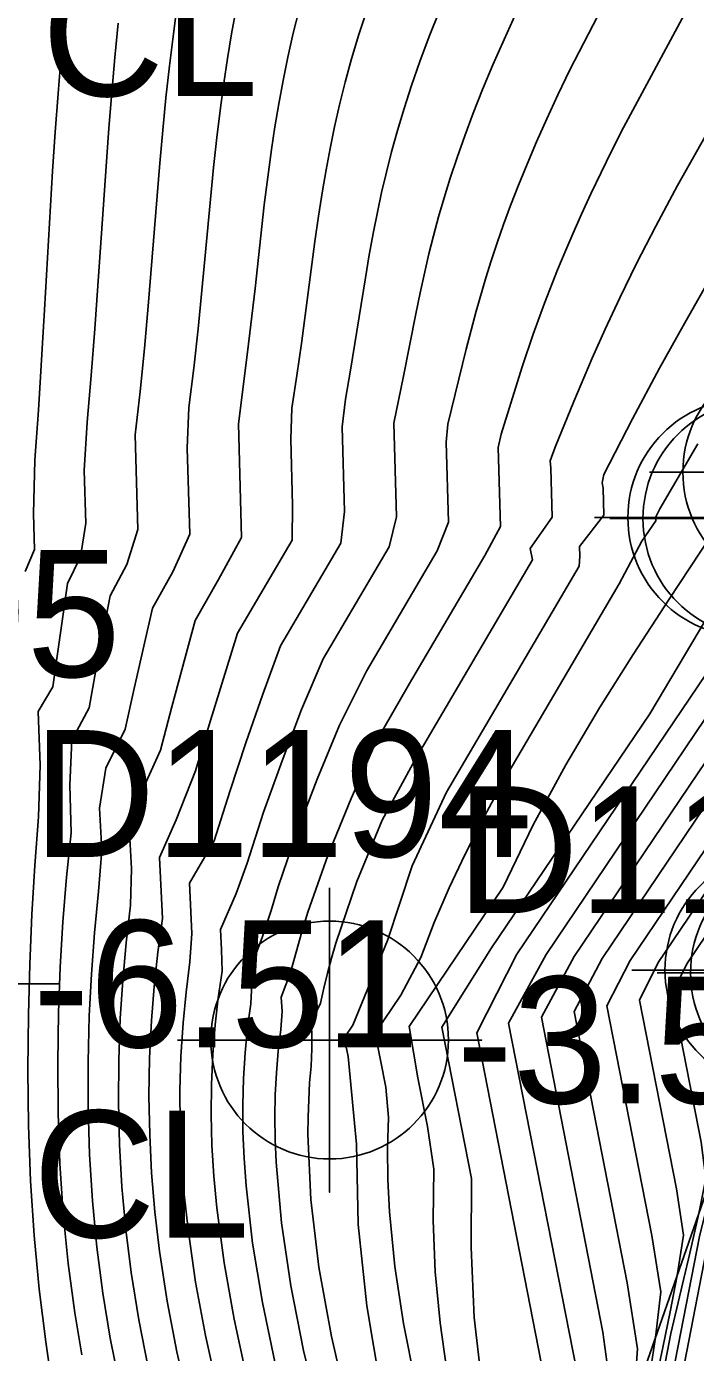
# Model space of a CAD drawing. Extents: x 2356077 to 2359823, y 225951 to 227822.
# Drawn here: x 2357557.39 to 2357570.59, y 226687.86 to 226713.99 of the extents above; entities that cross this region are included whole.
import ezdxf

# ---------------------------------------------------------------- set-up
doc = ezdxf.new("R2010")
doc.units = 0
for name, color, linetype in [('DTM Contours Major', 7, 'Continuous'), ('DTM Contours Minor', 7, 'Continuous'), ('Exist DTM Breakline Underwater', 7, 'Continuous'), ('Exist DTM Breakline Underwater Cogo Point CELL', 7, 'Continuous'), ('Exist DTM Drainline', 7, 'Continuous'), ('Exist DTM Drainline Cogo Comment', 7, 'Continuous'), ('Exist DTM Drainline Cogo Elevation', 7, 'Continuous'), ('Exist DTM Drainline Cogo Number', 7, 'Continuous'), ('Exist DTM Drainline Cogo Point CELL', 7, 'Continuous'), ('Exist DTM Regular Point Underwater CELL', 7, 'Continuous'), ('Exist DTM Regular Point Underwater Cogo Elevation', 7, 'Continuous'), ('Exist DTM Regular Point Underwater Cogo Number', 7, 'Continuous'), ('Exist Structure Major Bridge WW Cogo Point CELL', 7, 'Continuous')]:
    doc.layers.add(name, color=color, linetype=linetype)

msp = doc.modelspace()

# ---------------------------------------------------------------- linework, layer by layer
at = {"layer": 'DTM Contours Major'}
for points in [[(2357566.38, 226687.187), (2357566.218, 226688.55), (2357566.158, 226689.929), (2357566.166, 226691.287), (2357565.581, 226694.272), (2357566.564, 226695.833), (2357569.683, 226700.449), (2357570.656, 226702.081), (2357571.642, 226703.759), (2357571.618, 226704.133), (2357571.611, 226704.225), (2357571.695, 226704.435), (2357571.76, 226704.527), (2357586.293, 226729.287)], [(2357569.695, 226687.509), (2357569.796, 226688.155), (2357569.905, 226689.055), (2357569.722, 226690.168), (2357568.836, 226694.691), (2357569.299, 226695.585), (2357571.623, 226699.024), (2357571.956, 226699.929), (2357571.799, 226702.121), (2357571.641, 226704.313), (2357572.009, 226704.747), (2357572.188, 226704.981), (2357574.362, 226708.74), (2357585.228, 226727.251)], [(2357559.787, 226687.564), (2357559.603, 226688.501), (2357559.453, 226689.438), (2357559.348, 226690.281), (2357559.273, 226691.122), (2357559.225, 226691.96), (2357559.204, 226692.793), (2357559.208, 226693.622), (2357559.238, 226694.445), (2357559.287, 226695.193), (2357559.355, 226695.936), (2357559.444, 226696.675), (2357559.458, 226697.399), (2357559.422, 226698.107), (2357559.635, 226698.845), (2357560.034, 226699.731), (2357560.255, 226700.587), (2357560.715, 226702.283), (2357561.179, 226703.093), (2357561.633, 226703.923), (2357561.57, 226706.158), (2357561.752, 226707.576), (2357561.898, 226708.831), (2357562.081, 226710.48), (2357562.148, 226711.023), (2357562.221, 226711.565), (2357562.289, 226712.016), (2357562.365, 226712.469), (2357562.45, 226712.927), (2357562.545, 226713.39), (2357562.653, 226713.861), (2357562.774, 226714.343)], [(2357563.17, 226686.606), (2357562.855, 226687.902), (2357562.601, 226689.176), (2357562.417, 226690.415), (2357562.312, 226691.608), (2357562.294, 226692.059), (2357562.289, 226692.503), (2357562.297, 226692.94), (2357562.32, 226693.371), (2357562.357, 226693.798), (2357562.408, 226694.222), (2357562.43, 226694.58), (2357562.415, 226694.863), (2357562.598, 226695.349), (2357562.822, 226696.147), (2357562.94, 226696.535), (2357563.333, 226697.653), (2357563.791, 226698.78), (2357564.285, 226699.9), (2357564.947, 226701.046), (2357566.428, 226703.565), (2357566.739, 226704.136), (2357566.695, 226705.695), (2357566.75, 226705.958), (2357567.169, 226707.287), (2357567.384, 226707.926), (2357567.606, 226708.538), (2357567.863, 226709.193), (2357568.007, 226709.539), (2357568.166, 226709.908), (2357568.337, 226710.292), (2357568.523, 226710.693), (2357568.722, 226711.111), (2357568.936, 226711.547), (2357569.166, 226712.002), (2357570.416, 226714.32)]]:
    msp.add_lwpolyline(points, dxfattribs=at)
at = {"layer": 'DTM Contours Minor'}
for points in [[(2357568.31, 226687.155), (2357566.9, 226694.353), (2357567.638, 226695.704), (2357571.166, 226700.925), (2357571.767, 226702.227), (2357571.669, 226703.621), (2357571.644, 226703.968), (2357571.639, 226704.337), (2357571.894, 226704.64), (2357571.792, 226704.525), (2357571.937, 226704.719), (2357574.838, 226709.663), (2357576.559, 226712.647), (2357585.381, 226727.681)], [(2357568.955, 226686.812), (2357568.761, 226688.259), (2357567.545, 226694.467), (2357568.193, 226695.666), (2357571.321, 226700.296), (2357571.83, 226701.461), (2357571.729, 226702.889), (2357571.66, 226703.84), (2357571.634, 226704.322), (2357571.994, 226704.748), (2357571.871, 226704.61), (2357572.023, 226704.81), (2357574.603, 226709.26), (2357585.428, 226727.706)], [(2357569.65, 226686.593), (2357569.944, 226687.957), (2357570.089, 226688.658), (2357570.223, 226689.378), (2357570.347, 226690.174), (2357570.209, 226691.086), (2357569.481, 226694.801), (2357569.852, 226695.544), (2357571.773, 226698.387), (2357572.019, 226699.163), (2357571.834, 226701.736), (2357571.647, 226704.311), (2357572.034, 226704.768), (2357572.223, 226704.998), (2357572.269, 226705.065), (2357574.365, 226708.689), (2357584.717, 226726.329)], [(2357569.584, 226685.581), (2357570.099, 226688.231), (2357570.477, 226689.819), (2357570.651, 226690.601), (2357570.788, 226691.286), (2357570.696, 226692.007), (2357570.124, 226694.929), (2357570.413, 226695.516), (2357571.942, 226697.778), (2357572.082, 226698.397), (2357571.87, 226701.346), (2357571.654, 226704.306), (2357572.254, 226705.017), (2357572.167, 226704.923), (2357572.199, 226704.961), (2357573.165, 226706.54), (2357572.691, 226705.781), (2357584.462, 226725.84)], [(2357569.817, 226685.801), (2357570.662, 226690.147), (2357571.079, 226691.824), (2357571.205, 226692.368), (2357571.189, 226692.898), (2357570.771, 226695.033), (2357570.963, 226695.47), (2357572.089, 226697.136), (2357572.144, 226697.631), (2357571.905, 226700.955), (2357571.661, 226704.303), (2357571.79, 226704.461), (2357572.194, 226704.935), (2357572.276, 226705.043), (2357572.323, 226705.099), (2357584.204, 226725.346)], [(2357570.07, 226686.125), (2357571.044, 226691.138), (2357571.292, 226692.244), (2357571.507, 226693.046), (2357571.608, 226693.431), (2357571.682, 226693.785), (2357571.417, 226695.137), (2357571.513, 226695.425), (2357572.056, 226696.228), (2357572.196, 226696.512), (2357572.207, 226696.865), (2357571.942, 226700.553), (2357571.668, 226704.299), (2357571.738, 226704.392), (2357572.101, 226704.82), (2357572.453, 226705.24), (2357574.387, 226708.561), (2357583.942, 226724.844)], [(2357567.537, 226687.696), (2357566.271, 226694.158), (2357567.059, 226695.707), (2357570.964, 226701.485), (2357571.704, 226702.993), (2357571.643, 226703.877), (2357571.608, 226704.313), (2357571.748, 226704.478), (2357574.753, 226709.573), (2357576.653, 226712.862), (2357583.572, 226724.654)], [(2357569.368, 226686.933), (2357569.442, 226687.933), (2357569.237, 226689.233), (2357568.19, 226694.58), (2357568.746, 226695.627), (2357571.473, 226699.661), (2357571.893, 226700.695), (2357571.764, 226702.505), (2357571.676, 226703.711), (2357571.636, 226704.316), (2357571.874, 226704.595), (2357572.047, 226704.807), (2357572.046, 226704.816), (2357572.105, 226704.896), (2357574.395, 226708.851), (2357583.053, 226723.604)], [(2357565.677, 226687.553), (2357565.551, 226688.444), (2357565.453, 226689.45), (2357565.409, 226690.459), (2357565.422, 226691.47), (2357565.297, 226692.316), (2357565.11, 226693.27), (2357564.935, 226694.282), (2357566.791, 226697.032), (2357567.383, 226698.258), (2357568.026, 226699.438), (2357568.692, 226700.561), (2357569.354, 226701.613), (2357570.065, 226702.706), (2357571.724, 226705.217), (2357572.59, 226706.548), (2357574.061, 226708.845), (2357575.807, 226711.61), (2357576.802, 226713.201), (2357578.417, 226715.926)], [(2357562.295, 226687.645), (2357562.044, 226688.843), (2357561.85, 226690.013), (2357561.72, 226691.145), (2357561.681, 226691.686), (2357561.659, 226692.218), (2357561.655, 226692.741), (2357561.669, 226693.257), (2357561.701, 226693.767), (2357561.751, 226694.272), (2357561.813, 226694.732), (2357561.836, 226695.133), (2357561.819, 226695.463), (2357562.047, 226696.057), (2357562.216, 226696.571), (2357562.354, 226697.036), (2357562.714, 226698.092), (2357563.125, 226699.157), (2357563.564, 226700.22), (2357564.094, 226701.287), (2357565.487, 226703.655), (2357565.714, 226704.225), (2357565.67, 226705.8), (2357565.7, 226706.156), (2357566.063, 226707.63), (2357566.261, 226708.383), (2357566.45, 226709.036), (2357566.556, 226709.375), (2357566.672, 226709.725), (2357566.799, 226710.087), (2357566.938, 226710.464), (2357567.093, 226710.864), (2357567.263, 226711.281), (2357567.449, 226711.716), (2357567.651, 226712.17), (2357567.87, 226712.644), (2357568.107, 226713.137), (2357569.216, 226715.282)], [(2357559.217, 226687.267), (2357559.041, 226688.145), (2357558.895, 226689.028), (2357558.777, 226689.937), (2357558.691, 226690.85), (2357558.635, 226691.764), (2357558.606, 226692.677), (2357558.605, 226693.588), (2357558.628, 226694.494), (2357558.67, 226695.316), (2357558.731, 226696.133), (2357558.812, 226696.943), (2357558.874, 226697.759), (2357558.832, 226698.587), (2357558.952, 226699.373), (2357559.334, 226700.144), (2357559.511, 226700.944), (2357559.877, 226702.53), (2357560.273, 226703.244), (2357560.609, 226703.988), (2357560.561, 226705.681), (2357560.595, 226706.48), (2357560.69, 226707.261), (2357560.775, 226708.032), (2357560.909, 226709.407), (2357561.081, 226711.21), (2357561.145, 226711.801), (2357561.216, 226712.388), (2357561.281, 226712.874), (2357561.354, 226713.361), (2357561.436, 226713.849), (2357561.528, 226714.341)], [(2357560.583, 226686.874), (2357560.355, 226687.875), (2357560.164, 226688.87), (2357560.013, 226689.857), (2357559.923, 226690.631), (2357559.858, 226691.398), (2357559.82, 226692.158), (2357559.806, 226692.911), (2357559.818, 226693.659), (2357559.854, 226694.401), (2357559.908, 226695.075), (2357559.982, 226695.746), (2357560.073, 226696.413), (2357560.013, 226697.613), (2357560.342, 226698.357), (2357560.724, 226699.323), (2357560.991, 226700.232), (2357561.551, 226702.034), (2357562.63, 226703.87), (2357562.638, 226704.557), (2357562.601, 226705.859), (2357562.621, 226706.472), (2357562.722, 226707.114), (2357562.812, 226707.745), (2357563.078, 226709.755), (2357563.149, 226710.252), (2357563.227, 226710.751), (2357563.299, 226711.167), (2357563.378, 226711.588), (2357563.466, 226712.015), (2357563.566, 226712.45), (2357563.677, 226712.895), (2357563.803, 226713.352), (2357563.947, 226713.832), (2357564.107, 226714.328)], [(2357561.158, 226687.129), (2357560.92, 226688.194), (2357560.725, 226689.246), (2357560.576, 226690.281), (2357560.501, 226690.982), (2357560.449, 226691.672), (2357560.421, 226692.354), (2357560.417, 226693.028), (2357560.435, 226693.696), (2357560.477, 226694.358), (2357560.536, 226694.96), (2357560.614, 226695.56), (2357560.654, 226696.116), (2357560.604, 226697.109), (2357561.091, 226697.94), (2357561.402, 226698.916), (2357561.717, 226699.876), (2357562.049, 226700.834), (2357562.397, 226701.783), (2357563.589, 226703.81), (2357563.664, 226704.435), (2357563.616, 226706.1), (2357563.685, 226706.648), (2357563.783, 226707.217), (2357564.074, 226709.037), (2357564.151, 226709.49), (2357564.235, 226709.947), (2357564.311, 226710.331), (2357564.395, 226710.721), (2357564.488, 226711.118), (2357564.592, 226711.524), (2357564.708, 226711.942), (2357564.838, 226712.374), (2357564.986, 226712.829), (2357565.151, 226713.302), (2357565.333, 226713.792), (2357565.534, 226714.301)], [(2357557.363, 226703.25), (2357557.55, 226703.685), (2357557.53, 226704.386), (2357557.555, 226705.444), (2357557.625, 226706.433), (2357557.745, 226708.409), (2357557.904, 226711.137), (2357557.956, 226711.909), (2357558.012, 226712.67), (2357558.073, 226713.418), (2357558.142, 226714.154)], [(2357557.883, 226687.286), (2357557.774, 226688.069), (2357557.64, 226689.109), (2357557.538, 226690.168), (2357557.47, 226691.245), (2357557.431, 226692.334), (2357557.418, 226693.427), (2357557.428, 226694.518), (2357557.454, 226695.509), (2357557.496, 226696.49), (2357557.554, 226697.46), (2357557.627, 226698.418), (2357557.657, 226699.433), (2357557.619, 226700.489), (2357557.908, 226700.981), (2357558.201, 226703.013), (2357558.458, 226703.539), (2357558.558, 226704.204), (2357558.528, 226705.244), (2357558.584, 226706.196), (2357558.666, 226707.116), (2357558.738, 226708.031), (2357559.016, 226711.99), (2357559.071, 226712.689), (2357559.131, 226713.379), (2357559.198, 226714.059)], [(2357558.482, 226687.816), (2357558.34, 226688.642), (2357558.209, 226689.615), (2357558.112, 226690.597), (2357558.048, 226691.586), (2357558.013, 226692.578), (2357558.005, 226693.57), (2357558.022, 226694.557), (2357558.056, 226695.454), (2357558.109, 226696.344), (2357558.179, 226697.226), (2357558.268, 226698.099), (2357558.243, 226699.043), (2357558.283, 226699.927), (2357558.624, 226700.564), (2357558.759, 226701.305), (2357559.037, 226702.774), (2357559.366, 226703.392), (2357559.584, 226704.076), (2357559.535, 226705.946), (2357559.631, 226706.798), (2357559.716, 226707.645), (2357559.792, 226708.483), (2357560.022, 226711.298), (2357560.079, 226711.945), (2357560.141, 226712.585), (2357560.209, 226713.219), (2357560.273, 226713.741), (2357560.344, 226714.261)], [(2357561.729, 226687.387), (2357561.483, 226688.517), (2357561.287, 226689.626), (2357561.144, 226690.708), (2357561.086, 226691.332), (2357561.048, 226691.945), (2357561.032, 226692.548), (2357561.036, 226693.144), (2357561.062, 226693.732), (2357561.109, 226694.316), (2357561.17, 226694.847), (2357561.25, 226695.377), (2357561.236, 226695.797), (2357561.216, 226696.199), (2357561.527, 226696.904), (2357561.745, 226697.503), (2357562.067, 226698.508), (2357562.43, 226699.519), (2357562.815, 226700.529), (2357563.244, 226701.533), (2357564.541, 226703.738), (2357564.689, 226704.325), (2357564.638, 226706.176), (2357564.828, 226707.1), (2357565.069, 226708.328), (2357565.154, 226708.74), (2357565.246, 226709.157), (2357565.328, 226709.509), (2357565.419, 226709.869), (2357565.518, 226710.237), (2357565.627, 226710.615), (2357565.748, 226711.005), (2357565.882, 226711.41), (2357566.034, 226711.839), (2357566.202, 226712.285), (2357566.386, 226712.75), (2357566.589, 226713.234), (2357566.81, 226713.738), (2357567.051, 226714.263)], [(2357563.729, 226686.779), (2357563.406, 226688.173), (2357563.159, 226689.543), (2357563.001, 226690.877), (2357562.942, 226692.163), (2357562.945, 226692.503), (2357562.956, 226692.84), (2357562.975, 226693.173), (2357563.004, 226693.503), (2357563.017, 226693.841), (2357563.017, 226694.144), (2357563.006, 226694.372), (2357563.191, 226694.747), (2357563.256, 226695.042), (2357563.327, 226695.336), (2357563.405, 226695.63), (2357563.49, 226695.925), (2357563.905, 226697.14), (2357564.404, 226698.353), (2357565.05, 226699.532), (2357567.371, 226703.478), (2357567.322, 226703.703), (2357567.756, 226704.324), (2357567.729, 226705.289), (2357567.72, 226705.432), (2357567.819, 226705.702), (2357568.184, 226706.6), (2357568.545, 226707.452), (2357568.802, 226708.025), (2357569.09, 226708.641), (2357569.425, 226709.321), (2357569.803, 226710.057), (2357570.229, 226710.855), (2357571.641, 226713.346)], [(2357564.374, 226687.174), (2357564.1, 226688.782), (2357563.935, 226690.383), (2357563.897, 226691.965), (2357563.733, 226693.691), (2357563.666, 226694.004), (2357563.676, 226694.087), (2357563.824, 226694.308), (2357564.509, 226695.978), (2357565, 226697.451), (2357565.673, 226698.9), (2357568.292, 226703.354), (2357568.301, 226703.555), (2357568.298, 226703.742), (2357568.778, 226704.362), (2357568.763, 226704.896), (2357568.744, 226705.001), (2357568.777, 226705.163), (2357569.344, 226706.258), (2357569.877, 226707.255), (2357570.341, 226708.092), (2357570.878, 226709.033)], [(2357565.053, 226687.273), (2357564.825, 226688.434), (2357564.656, 226689.556), (2357564.549, 226690.635), (2357564.517, 226691.27), (2357564.511, 226691.889), (2357564.532, 226692.493), (2357564.479, 226693.088), (2357564.27, 226694.156), (2357564.772, 226694.9), (2357565.169, 226695.647), (2357565.432, 226696.336), (2357565.725, 226697.014), (2357566.042, 226697.683), (2357566.378, 226698.344), (2357566.791, 226699.11), (2357569.082, 226703.007), (2357569.529, 226703.849), (2357569.803, 226704.249), (2357569.801, 226704.329), (2357569.88, 226704.484), (2357570.632, 226705.764)]]:
    msp.add_lwpolyline(points, dxfattribs=at)
at = {"layer": 'Exist DTM Breakline Underwater'}
msp.add_lwpolyline([(2357673.929, 226512.255), (2357589.669, 226638.544), (2357567.907, 226682.757), (2357572.328, 226695.394), (2357571.596, 226704.314), (2357587.31, 226731.137), (2357591.456, 226734.989), (2357599.673, 226759.537)], dxfattribs=at)
at = {"layer": 'Exist DTM Breakline Underwater Cogo Point CELL'}
for points in [[(2357571.596, 226707.314), (2357571.596, 226701.314), (2357571.596, 226704.314), (2357574.596, 226704.314), (2357568.596, 226704.314)], [(2357572.328, 226698.394), (2357572.328, 226692.394), (2357572.328, 226695.394), (2357575.328, 226695.394), (2357569.328, 226695.394)]]:
    msp.add_lwpolyline(points, dxfattribs=at)
for centre in [(2357571.596, 226704.314), (2357572.328, 226695.394)]:
    msp.add_circle(centre, 2.344, dxfattribs=at)
at = {"layer": 'Exist DTM Drainline'}
msp.add_spline([(2357699.586, 226858.192), (2357670.366, 226820.782), (2357623.327, 226796.892), (2357587.218, 226772.268), (2357568.803, 226744.252), (2357555.19, 226717.62), (2357555.017, 226695.126), (2357553.473, 226672.759), (2357563.697, 226642.736), (2357576.526, 226627.993), (2357663.798, 226499.169), (2357732.721, 226415.647), (2357803.211, 226342.215), (2357874.586, 226264.309)], degree=3, dxfattribs=at)
at = {"layer": 'Exist DTM Drainline Cogo Point CELL'}
msp.add_lwpolyline([(2357555.017, 226698.126), (2357555.017, 226692.126), (2357555.017, 226695.126), (2357558.017, 226695.126), (2357552.017, 226695.126)], dxfattribs=at)
at = {"layer": 'Exist DTM Regular Point Underwater CELL'}
msp.add_lwpolyline([(2357563.369, 226697.018), (2357563.369, 226691.018), (2357563.369, 226694.018), (2357566.369, 226694.018), (2357560.369, 226694.018)], dxfattribs=at)
msp.add_circle((2357563.369, 226694.018), 2.344, dxfattribs=at)
at = {"layer": 'Exist Structure Major Bridge WW Cogo Point CELL'}
for points in [[(2357569.681, 226705.21), (2357575.681, 226705.21), (2357572.681, 226705.21), (2357572.681, 226708.21), (2357572.681, 226702.21)], [(2357568.894, 226704.295), (2357574.894, 226704.295), (2357571.894, 226704.295), (2357571.894, 226707.295), (2357571.894, 226701.295)], [(2357569.832, 226695.343), (2357575.832, 226695.343), (2357572.832, 226695.343), (2357572.832, 226698.343), (2357572.832, 226692.343)]]:
    msp.add_lwpolyline(points, dxfattribs=at)
for centre in [(2357572.681, 226705.21), (2357571.894, 226704.295), (2357572.832, 226695.343)]:
    msp.add_circle(centre, 2.344, dxfattribs=at)

# ---------------------------------------------------------------- texts
at = {"layer": 'Exist DTM Drainline Cogo Comment'}
for p in [(2357557.69, 226712.62), (2357557.517, 226690.126)]:
    msp.add_text('CL', height=2.5, dxfattribs=at).set_placement(p)
at = {"layer": 'Exist DTM Drainline Cogo Elevation'}
msp.add_text('-6.51', height=2.5, dxfattribs=at).set_placement((2357557.517, 226693.876))
at = {"layer": 'Exist DTM Drainline Cogo Number'}
msp.add_text('D1194', height=2.5, dxfattribs=at).set_placement((2357557.517, 226697.626))
at = {"layer": 'Exist DTM Regular Point Underwater Cogo Elevation'}
msp.add_text('-3.58', height=2.5, dxfattribs=at).set_placement((2357565.869, 226692.768))
at = {"layer": 'Exist DTM Regular Point Underwater Cogo Number'}
for s, p in [('D1195', (2357549.399, 226701.174)), ('D1196', (2357565.869, 226696.518))]:
    msp.add_text(s, height=2.5, dxfattribs=at).set_placement(p)

doc.saveas('drawing.dxf')
